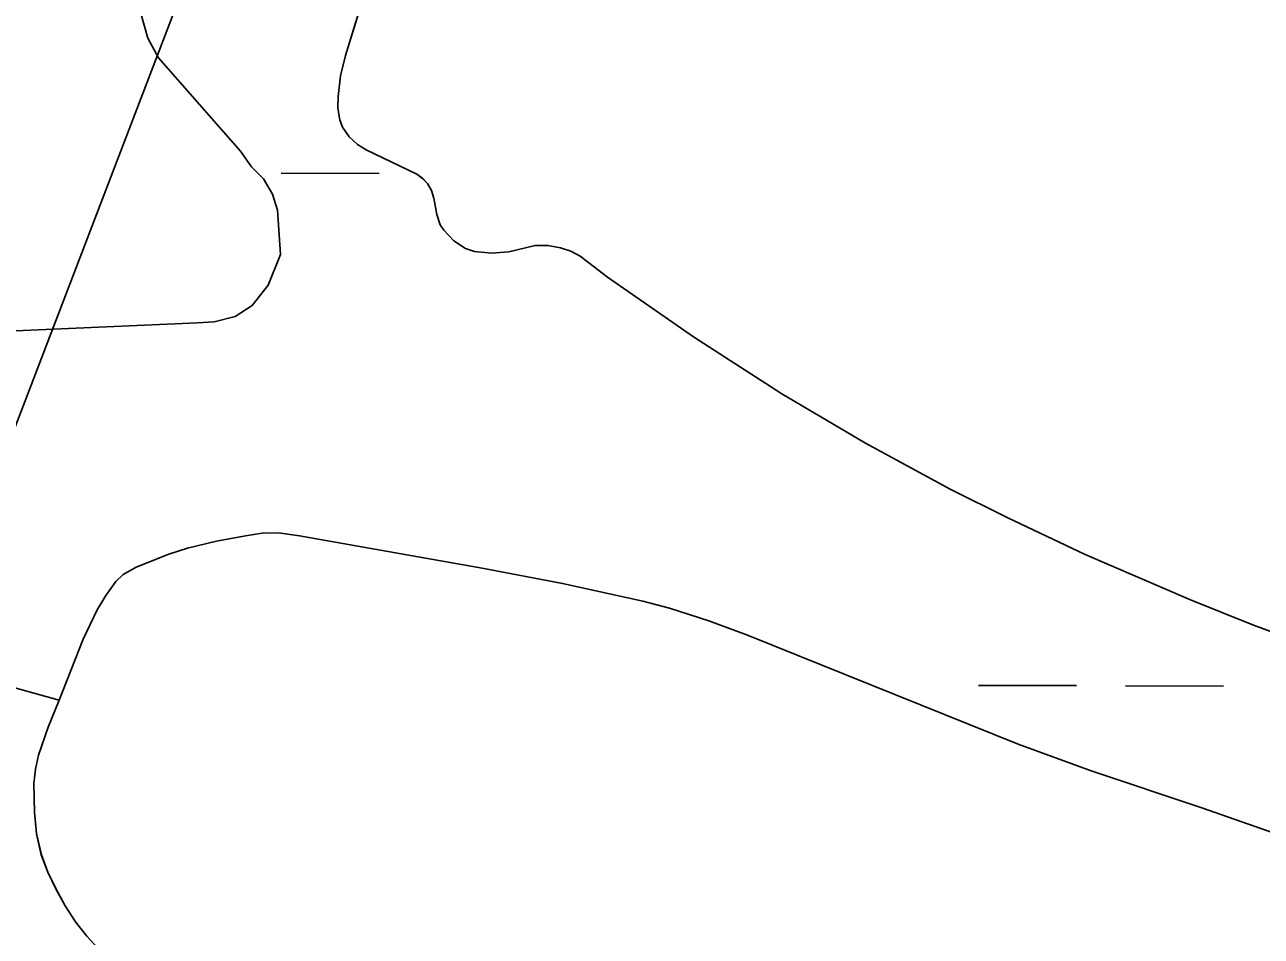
# Model space of a CAD drawing. Extents: x 3161615 to 3199515, y 867541 to 892976.
# Drawn here: x 3177378.1 to 3177781.6, y 876383.2 to 876680.5 of the extents above; entities that cross this region are included whole.
import ezdxf

# ---------------------------------------------------------------- set-up
doc = ezdxf.new("R2010")
doc.units = 0
for name, color, linetype in [('V-SITE-VEGE', 7, 'Continuous'), ('V-TOPO-SHOR', 7, 'Continuous'), ('V-WETL-SWMP', 7, 'Continuous')]:
    doc.layers.add(name, color=color, linetype=linetype)

msp = doc.modelspace()

# ---------------------------------------------------------------- linework, layer by layer
at = {"layer": 'V-SITE-VEGE'}
for p, q in [((3177482.72, 876670.54), (3177492.18, 876700.89)), ((3177414.39, 876690.02), (3177418.28, 876676.17)), ((3177418.28, 876676.17), (3177421.69, 876669.71)), ((3177421.69, 876669.71), (3177448.54, 876639.29)), ((3177481.18, 876663.86), (3177482.72, 876670.54)), ((3177480.37, 876657.16), (3177481.18, 876663.86)), ((3177480.29, 876653.34), (3177480.37, 876657.16)), ((3177480.88, 876649.54), (3177480.29, 876653.34)), ((3177481.81, 876647.07), (3177480.88, 876649.54)), ((3177483.96, 876643.94), (3177481.81, 876647.07)), ((3177486.66, 876641.49), (3177483.96, 876643.94)), ((3177448.54, 876639.29), (3177452.11, 876634.22)), ((3177489.47, 876639.77), (3177486.66, 876641.49)), ((3177506.01, 876631.82), (3177489.47, 876639.77)), ((3177452.11, 876634.22), (3177455.97, 876630.27)), ((3177455.97, 876630.27), (3177458.98, 876625.22)), ((3177507.89, 876630.42), (3177506.01, 876631.82)), ((3177509.49, 876628.7), (3177507.89, 876630.42)), ((3177510.83, 876626.47), (3177509.49, 876628.7)), ((3177511.59, 876623.97), (3177510.83, 876626.47)), ((3177458.98, 876625.22), (3177460.59, 876620.04)), ((3177512.56, 876618.63), (3177511.59, 876623.97)), ((3177460.59, 876620.04), (3177461.54, 876605.53)), ((3177513.69, 876615.23), (3177512.56, 876618.63)), ((3177514.81, 876613.48), (3177513.69, 876615.23)), ((3177518.13, 876610.07), (3177514.81, 876613.48)), ((3177521.97, 876607.56), (3177518.13, 876610.07)), ((3177524.85, 876606.55), (3177521.97, 876607.56)), ((3177530.47, 876605.96), (3177524.85, 876606.55)), ((3177536.05, 876606.42), (3177530.47, 876605.96)), ((3177544.65, 876608.52), (3177536.05, 876606.42)), ((3177548.81, 876608.53), (3177544.65, 876608.52)), ((3177552.99, 876607.77), (3177548.81, 876608.53)), ((3177556.29, 876606.68), (3177552.99, 876607.77)), ((3177559.33, 876605.06), (3177556.29, 876606.68)), ((3177461.54, 876605.53), (3177457.52, 876595.53)), ((3177568.26, 876598.15), (3177559.33, 876605.06)), ((3177596.38, 876578.74), (3177568.26, 876598.15)), ((3177457.52, 876595.53), (3177452.29, 876588.9)), ((3177452.29, 876588.9), (3177446.81, 876585.33)), ((3177434.51, 876583.24), (3177375.08, 876580.71)), ((3177439.96, 876583.6), (3177434.51, 876583.24)), ((3177446.81, 876585.33), (3177439.96, 876583.6)), ((3177625.19, 876560.14), (3177596.38, 876578.74)), ((3177652.46, 876544.04), (3177625.19, 876560.14)), ((3177680.16, 876529.05), (3177652.46, 876544.04)), ((3177698.88, 876519.63), (3177680.16, 876529.05)), ((3177724.18, 876507.72), (3177698.88, 876519.63)), ((3177440.65, 876512.05), (3177450.17, 876513.78)), ((3177450.17, 876513.78), (3177455.57, 876514.63)), ((3177455.57, 876514.63), (3177460.95, 876514.76)), ((3177460.95, 876514.76), (3177467.76, 876513.82)), ((3177467.76, 876513.82), (3177527.33, 876503.29)), ((3177425.1, 876507.78), (3177431.23, 876509.82)), ((3177431.23, 876509.82), (3177440.65, 876512.05)), ((3177414.5, 876503.52), (3177425.1, 876507.78)), ((3177758.57, 876492.89), (3177724.18, 876507.72)), ((3177407.81, 876498.88), (3177410.21, 876501.18)), ((3177410.21, 876501.18), (3177414.5, 876503.52)), ((3177527.33, 876503.29), (3177553.61, 876498.25)), ((3177404.54, 876494.36), (3177407.81, 876498.88)), ((3177553.61, 876498.25), (3177579.81, 876492.53)), ((3177401.73, 876489.7), (3177404.54, 876494.36)), ((3177397.12, 876480.07), (3177401.73, 876489.7)), ((3177579.81, 876492.53), (3177588.5, 876490.23)), ((3177588.5, 876490.23), (3177601.31, 876486.05)), ((3177778.58, 876484.91), (3177758.57, 876492.89)), ((3177601.31, 876486.05), (3177613.96, 876481.38)), ((3177613.96, 876481.38), (3177702.34, 876445.87)), ((3177801.8, 876476.17), (3177778.58, 876484.91)), ((3177389.35, 876460.19), (3177397.12, 876480.07)), ((3177385.71, 876451.35), (3177389.35, 876460.19)), ((3177382.56, 876442.25), (3177385.71, 876451.35)), ((3177702.34, 876445.87), (3177726.14, 876437.15)), ((3177381.55, 876437.62), (3177382.56, 876442.25)), ((3177381.1, 876432.94), (3177381.55, 876437.62)), ((3177726.14, 876437.15), (3177762.21, 876425.05)), ((3177381.24, 876423.58), (3177381.1, 876432.94)), ((3177762.21, 876425.05), (3177798.22, 876412.48)), ((3177381.92, 876416.62), (3177381.24, 876423.58)), ((3177383.5, 876409.72), (3177381.92, 876416.62)), ((3177385.64, 876404.08), (3177383.5, 876409.72)), ((3177388.21, 876398.67), (3177385.64, 876404.08)), ((3177391.23, 876393.13), (3177388.21, 876398.67)), ((3177394.68, 876387.83), (3177391.23, 876393.13)), ((3177398.36, 876383.15), (3177394.68, 876387.83))]:
    msp.add_line(p, q, dxfattribs=at)
at = {"layer": 'V-TOPO-SHOR'}
msp.add_line((3177309.46, 876482.21), (3177389.35, 876460.19), dxfattribs=at)
for points in [[(3177801.8, 876476.16), (3177778.58, 876484.91), (3177758.57, 876492.89), (3177724.18, 876507.72), (3177698.88, 876519.63), (3177680.16, 876529.05), (3177652.46, 876544.04), (3177625.19, 876560.14), (3177596.38, 876578.74), (3177568.26, 876598.15), (3177559.33, 876605.06), (3177556.29, 876606.68), (3177552.99, 876607.77), (3177548.81, 876608.53), (3177544.65, 876608.52), (3177536.05, 876606.42), (3177530.47, 876605.96), (3177524.85, 876606.55), (3177521.97, 876607.56), (3177518.13, 876610.07), (3177514.81, 876613.48), (3177513.69, 876615.23), (3177512.56, 876618.63), (3177511.59, 876623.97), (3177510.83, 876626.47), (3177509.49, 876628.7), (3177507.89, 876630.42), (3177506.01, 876631.82), (3177489.47, 876639.77), (3177486.66, 876641.49), (3177483.96, 876643.94), (3177481.81, 876647.07), (3177480.88, 876649.54), (3177480.29, 876653.34), (3177480.37, 876657.16), (3177481.18, 876663.86), (3177482.72, 876670.54), (3177492.17, 876700.89)], [(3177398.36, 876383.15), (3177394.68, 876387.83), (3177391.23, 876393.13), (3177388.21, 876398.67), (3177385.64, 876404.08), (3177383.5, 876409.72), (3177381.92, 876416.62), (3177381.24, 876423.58), (3177381.1, 876432.94), (3177381.55, 876437.62), (3177382.56, 876442.25), (3177385.71, 876451.35), (3177389.35, 876460.19), (3177397.12, 876480.07), (3177401.73, 876489.7), (3177404.54, 876494.36), (3177407.81, 876498.88), (3177410.21, 876501.18), (3177414.5, 876503.52), (3177425.1, 876507.78), (3177431.23, 876509.82), (3177440.65, 876512.05), (3177450.17, 876513.78), (3177455.57, 876514.63), (3177460.95, 876514.76), (3177467.76, 876513.82), (3177527.33, 876503.29), (3177553.61, 876498.25), (3177579.81, 876492.53), (3177588.5, 876490.23), (3177601.31, 876486.05), (3177613.96, 876481.38), (3177702.34, 876445.87), (3177726.14, 876437.15), (3177762.21, 876425.05), (3177798.22, 876412.48)]]:
    msp.add_lwpolyline(points, dxfattribs=at)
at = {"layer": 'V-WETL-SWMP'}
for p, q in [((3177362.13, 876515.94), (3177694.95, 877384.82)), ((3177492.18, 876700.89), (3177482.72, 876670.54)), ((3177482.72, 876670.54), (3177481.18, 876663.86)), ((3177481.18, 876663.86), (3177480.37, 876657.16)), ((3177480.37, 876657.16), (3177480.29, 876653.34)), ((3177480.29, 876653.34), (3177480.88, 876649.54)), ((3177480.88, 876649.54), (3177481.82, 876647.07)), ((3177481.82, 876647.07), (3177483.96, 876643.94)), ((3177483.96, 876643.94), (3177486.67, 876641.49)), ((3177486.67, 876641.49), (3177489.48, 876639.77)), ((3177489.48, 876639.77), (3177506.02, 876631.82)), ((3177461.76, 876632.14), (3177493.76, 876632.05)), ((3177506.02, 876631.82), (3177507.9, 876630.43)), ((3177507.9, 876630.43), (3177509.5, 876628.7)), ((3177509.5, 876628.7), (3177510.83, 876626.48)), ((3177510.83, 876626.48), (3177511.6, 876623.97)), ((3177511.6, 876623.97), (3177512.56, 876618.63)), ((3177512.56, 876618.63), (3177513.69, 876615.23)), ((3177513.69, 876615.23), (3177514.82, 876613.48)), ((3177514.82, 876613.48), (3177518.14, 876610.07)), ((3177518.14, 876610.07), (3177521.97, 876607.57)), ((3177521.97, 876607.57), (3177524.85, 876606.55)), ((3177524.85, 876606.55), (3177530.47, 876605.96)), ((3177530.47, 876605.96), (3177536.06, 876606.43)), ((3177536.06, 876606.43), (3177544.65, 876608.53)), ((3177544.65, 876608.53), (3177548.82, 876608.53)), ((3177548.82, 876608.53), (3177552.99, 876607.77)), ((3177552.99, 876607.77), (3177556.29, 876606.68)), ((3177556.29, 876606.68), (3177559.33, 876605.06)), ((3177559.33, 876605.06), (3177568.27, 876598.15)), ((3177568.27, 876598.15), (3177596.38, 876578.74)), ((3177596.38, 876578.74), (3177625.19, 876560.14)), ((3177625.19, 876560.14), (3177652.47, 876544.04)), ((3177652.47, 876544.04), (3177680.16, 876529.05)), ((3177680.16, 876529.05), (3177698.88, 876519.63)), ((3177698.88, 876519.63), (3177724.18, 876507.72)), ((3177450.18, 876513.78), (3177440.65, 876512.05)), ((3177455.57, 876514.63), (3177450.18, 876513.78)), ((3177460.96, 876514.76), (3177455.57, 876514.63)), ((3177467.76, 876513.83), (3177460.96, 876514.76)), ((3177527.33, 876503.29), (3177467.76, 876513.83)), ((3177431.23, 876509.82), (3177425.1, 876507.78)), ((3177440.65, 876512.05), (3177431.23, 876509.82)), ((3177425.1, 876507.78), (3177414.5, 876503.52)), ((3177724.18, 876507.72), (3177758.57, 876492.9)), ((3177410.21, 876501.18), (3177407.81, 876498.88)), ((3177414.5, 876503.52), (3177410.21, 876501.18)), ((3177553.62, 876498.25), (3177527.33, 876503.29)), ((3177407.81, 876498.88), (3177404.55, 876494.36)), ((3177579.81, 876492.53), (3177553.62, 876498.25)), ((3177404.55, 876494.36), (3177401.74, 876489.7)), ((3177401.74, 876489.7), (3177397.12, 876480.08)), ((3177588.5, 876490.23), (3177579.81, 876492.53)), ((3177601.32, 876486.06), (3177588.5, 876490.23)), ((3177758.57, 876492.9), (3177778.58, 876484.91)), ((3177613.97, 876481.38), (3177601.32, 876486.06)), ((3177702.35, 876445.87), (3177613.97, 876481.38)), ((3177778.58, 876484.91), (3177801.8, 876476.17)), ((3177397.12, 876480.08), (3177389.36, 876460.2)), ((3177689.3, 876465.01), (3177721.3, 876464.92)), ((3177737.3, 876464.87), (3177769.3, 876464.78)), ((3177389.36, 876460.2), (3177385.72, 876451.35)), ((3177385.72, 876451.35), (3177382.56, 876442.25)), ((3177726.14, 876437.15), (3177702.35, 876445.87)), ((3177382.56, 876442.25), (3177381.56, 876437.62)), ((3177381.56, 876437.62), (3177381.11, 876432.94)), ((3177762.21, 876425.05), (3177726.14, 876437.15)), ((3177381.11, 876432.94), (3177381.25, 876423.59)), ((3177798.22, 876412.48), (3177762.21, 876425.05)), ((3177381.25, 876423.59), (3177381.93, 876416.63)), ((3177381.93, 876416.63), (3177383.51, 876409.72)), ((3177383.51, 876409.72), (3177385.64, 876404.08)), ((3177385.64, 876404.08), (3177388.22, 876398.68)), ((3177388.22, 876398.68), (3177391.24, 876393.13)), ((3177391.24, 876393.13), (3177394.69, 876387.83)), ((3177394.69, 876387.83), (3177398.37, 876383.15)), ((3177398.37, 876383.15), (3177402.36, 876378.8))]:
    msp.add_line(p, q, dxfattribs=at)

doc.saveas('drawing.dxf')
